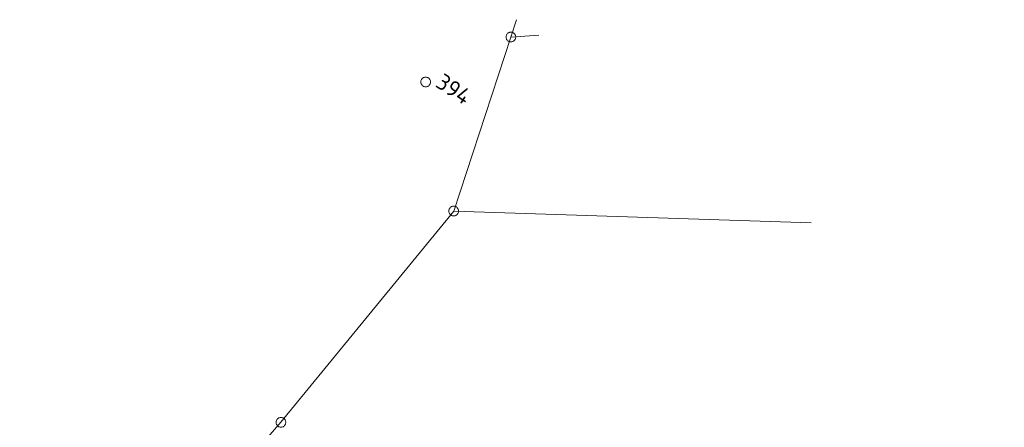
# Model space of a CAD drawing. Header units: metres. Extents: x 3425540 to 3446143, y 5432760 to 5444637.
# Tile 716 of 717: x 3444980 to 3445132, y 5435917 to 5435979. Entities that reach past the tile are written whole.
import ezdxf

# ---------------------------------------------------------------- set-up
doc = ezdxf.new("R2010")
doc.units = ezdxf.units.M
doc.layers.add('B_Bestand', color=9, linetype='Continuous', lineweight=18)
doc.layers.add('B_Flurgrenzen', color=9, linetype='Continuous', lineweight=18)
doc.styles.get("Standard").update_dxf_attribs({"font": 'isocpeur.ttf'})

msp = doc.modelspace()

# ---------------------------------------------------------------- linework, layer by layer
at = {"layer": 'B_Bestand'}
for points, knots in [([(3445186.62, 5435751.68), (3445184.34, 5435753.33), (3445182.05, 5435754.98), (3445179.76, 5435756.64), (3445177.6, 5435758.2), (3445175.42, 5435759.73), (3445173.24, 5435761.27), (3445165.58, 5435766.69), (3445157.88, 5435772.04), (3445150.03, 5435777.2), (3445141.65, 5435782.71), (3445132.84, 5435787.48), (3445124.07, 5435792.32), (3445122.8, 5435793.02), (3445121.47, 5435793.63), (3445120.2, 5435794.34), (3445115.83, 5435796.76), (3445111.48, 5435799.24), (3445107.46, 5435802.18), (3445103.52, 5435805.07), (3445099.59, 5435807.96), (3445095.66, 5435810.86), (3445091.14, 5435814.2), (3445086.61, 5435817.53), (3445082.1, 5435820.87), (3445076.72, 5435824.85), (3445071.37, 5435828.86), (3445066, 5435832.86), (3445060.61, 5435836.86), (3445055.22, 5435840.87), (3445049.78, 5435844.81), (3445045.2, 5435848.13), (3445040.42, 5435851.16), (3445035.68, 5435854.25), (3445030.04, 5435857.93), (3445024.39, 5435861.59), (3445018.64, 5435865.11), (3445011.75, 5435869.32), (3445004.61, 5435873.11), (3444997.66, 5435877.22), (3444994.68, 5435878.99), (3444991.61, 5435880.63), (3444988.82, 5435882.7), (3444986.55, 5435884.38), (3444984.28, 5435886.07), (3444982, 5435887.75), (3444979.03, 5435889.96), (3444976.05, 5435892.16), (3444973.08, 5435894.37), (3444965.6, 5435899.91), (3444958.08, 5435905.38), (3444950.57, 5435910.88), (3444943.43, 5435916.1), (3444936.28, 5435921.29), (3444929.08, 5435926.43), (3444924.84, 5435929.45), (3444920.48, 5435932.29), (3444916.05, 5435935.03), (3444908.24, 5435939.85), (3444900.42, 5435944.68), (3444892.6, 5435949.5)], [0, 0, 0, 0, 0.023866, 0.023866, 0.023866, 0.046422, 0.046422, 0.046422, 0.125788, 0.125788, 0.125788, 0.210471, 0.210471, 0.210471, 0.222791, 0.222791, 0.222791, 0.264973, 0.264973, 0.264973, 0.306265, 0.306265, 0.306265, 0.35378, 0.35378, 0.35378, 0.41036, 0.41036, 0.41036, 0.467156, 0.467156, 0.467156, 0.514999, 0.514999, 0.514999, 0.571969, 0.571969, 0.571969, 0.640259, 0.640259, 0.640259, 0.669566, 0.669566, 0.669566, 0.693507, 0.693507, 0.693507, 0.724816, 0.724816, 0.724816, 0.803525, 0.803525, 0.803525, 0.878296, 0.878296, 0.878296, 0.922305, 0.922305, 0.922305, 1, 1, 1, 1]), ([(3444891.82, 5435947.71), (3444896.76, 5435944.81), (3444901.71, 5435941.91), (3444906.65, 5435939.01), (3444910.59, 5435936.69), (3444914.4, 5435934.16), (3444918.23, 5435931.66), (3444924.03, 5435927.88), (3444929.84, 5435924.12), (3444935.44, 5435920.05), (3444940.99, 5435916.01), (3444946.51, 5435911.93), (3444952.02, 5435907.84), (3444958.69, 5435902.89), (3444965.34, 5435897.91), (3444972.02, 5435892.97), (3444975.57, 5435890.35), (3444979.16, 5435887.78), (3444982.74, 5435885.21), (3444985.27, 5435883.38), (3444987.79, 5435881.53), (3444990.44, 5435879.88), (3444992.82, 5435878.38), (3444995.26, 5435876.98), (3444997.7, 5435875.56), (3445001.5, 5435873.35), (3445005.31, 5435871.16), (3445009.12, 5435868.94), (3445012.4, 5435867.03), (3445015.67, 5435865.11), (3445018.95, 5435863.18), (3445022.58, 5435861.04), (3445026.18, 5435858.85), (3445029.72, 5435856.57), (3445033.23, 5435854.31), (3445036.68, 5435851.96), (3445040.13, 5435849.61), (3445043.39, 5435847.39), (3445046.67, 5435845.2), (3445049.86, 5435842.89), (3445056.77, 5435837.88), (3445063.63, 5435832.81), (3445070.48, 5435827.73), (3445077, 5435822.89), (3445083.51, 5435818.04), (3445090.04, 5435813.2), (3445093.52, 5435810.62), (3445097.01, 5435808.06), (3445100.5, 5435805.5), (3445103.03, 5435803.64), (3445105.58, 5435801.81), (3445108.16, 5435800.03), (3445111.54, 5435797.7), (3445115.11, 5435795.67), (3445118.7, 5435793.69), (3445121.91, 5435791.92), (3445125.22, 5435790.35), (3445128.43, 5435788.59), (3445132.62, 5435786.28), (3445136.78, 5435783.95), (3445140.83, 5435781.41), (3445145.57, 5435778.44), (3445150.21, 5435775.33), (3445154.78, 5435772.13), (3445159.86, 5435768.56), (3445164.85, 5435764.87), (3445169.95, 5435761.33), (3445172.68, 5435759.44), (3445175.41, 5435757.53), (3445178.19, 5435755.7), (3445179.95, 5435754.53), (3445181.72, 5435753.37), (3445183.48, 5435752.21), (3445184.24, 5435751.7), (3445185.01, 5435751.2), (3445185.77, 5435750.69)], [0, 0, 0, 0, 0.048546, 0.048546, 0.048546, 0.087266, 0.087266, 0.087266, 0.145873, 0.145873, 0.145873, 0.204003, 0.204003, 0.204003, 0.274356, 0.274356, 0.274356, 0.311723, 0.311723, 0.311723, 0.338153, 0.338153, 0.338153, 0.361998, 0.361998, 0.361998, 0.399261, 0.399261, 0.399261, 0.431438, 0.431438, 0.431438, 0.467121, 0.467121, 0.467121, 0.502457, 0.502457, 0.502457, 0.535854, 0.535854, 0.535854, 0.608097, 0.608097, 0.608097, 0.676876, 0.676876, 0.676876, 0.71357, 0.71357, 0.71357, 0.740131, 0.740131, 0.740131, 0.774854, 0.774854, 0.774854, 0.805866, 0.805866, 0.805866, 0.846327, 0.846327, 0.846327, 0.893628, 0.893628, 0.893628, 0.946176, 0.946176, 0.946176, 0.974355, 0.974355, 0.974355, 0.992266, 0.992266, 0.992266, 1, 1, 1, 1])]:
    msp.add_open_spline(points, degree=3, knots=knots, dxfattribs=at)
at = {"layer": 'B_Flurgrenzen'}
for p, q in [((3445055.87, 5435976.75), (3445056.74, 5435979.41)), ((3445047.05, 5435949.96), (3445055.87, 5435976.75)), ((3445055.87, 5435976.75), (3445060.19, 5435977.03)), ((3445020.43, 5435917.45), (3445047.05, 5435949.96)), ((3445047.05, 5435949.96), (3445102.13, 5435948.16)), ((3444988.85, 5435881.46), (3445020.43, 5435917.45))]:
    msp.add_line(p, q, dxfattribs=at)
for points in [[(3445056.62, 5435976.75), (3445056.61, 5435976.84), (3445056.59, 5435976.93), (3445056.56, 5435977.03), (3445056.52, 5435977.11), (3445056.47, 5435977.19), (3445056.41, 5435977.26), (3445056.34, 5435977.33), (3445056.27, 5435977.38), (3445056.19, 5435977.43), (3445056.1, 5435977.46), (3445056.01, 5435977.48), (3445055.91, 5435977.49), (3445055.82, 5435977.49), (3445055.72, 5435977.48), (3445055.64, 5435977.46), (3445055.55, 5435977.43), (3445055.46, 5435977.38), (3445055.39, 5435977.33), (3445055.32, 5435977.26), (3445055.26, 5435977.19), (3445055.21, 5435977.11), (3445055.17, 5435977.03), (3445055.14, 5435976.93), (3445055.12, 5435976.84), (3445055.12, 5435976.75), (3445055.12, 5435976.66), (3445055.14, 5435976.57), (3445055.17, 5435976.47), (3445055.21, 5435976.39), (3445055.26, 5435976.31), (3445055.32, 5435976.24), (3445055.39, 5435976.17), (3445055.46, 5435976.12), (3445055.55, 5435976.07), (3445055.64, 5435976.04), (3445055.72, 5435976.02), (3445055.82, 5435976.01), (3445055.91, 5435976.01), (3445056.01, 5435976.02), (3445056.1, 5435976.04), (3445056.19, 5435976.07), (3445056.27, 5435976.12), (3445056.34, 5435976.17), (3445056.41, 5435976.24), (3445056.47, 5435976.31), (3445056.52, 5435976.39), (3445056.56, 5435976.47), (3445056.59, 5435976.57), (3445056.61, 5435976.66), (3445056.62, 5435976.75)], [(3445043.49, 5435969.83), (3445043.48, 5435969.92), (3445043.46, 5435970.01), (3445043.43, 5435970.11), (3445043.39, 5435970.19), (3445043.34, 5435970.27), (3445043.28, 5435970.34), (3445043.21, 5435970.41), (3445043.14, 5435970.46), (3445043.06, 5435970.51), (3445042.97, 5435970.54), (3445042.88, 5435970.56), (3445042.78, 5435970.57), (3445042.69, 5435970.57), (3445042.59, 5435970.56), (3445042.51, 5435970.54), (3445042.42, 5435970.51), (3445042.33, 5435970.46), (3445042.26, 5435970.41), (3445042.19, 5435970.34), (3445042.13, 5435970.27), (3445042.08, 5435970.19), (3445042.04, 5435970.11), (3445042.01, 5435970.01), (3445041.99, 5435969.92), (3445041.99, 5435969.83), (3445041.99, 5435969.74), (3445042.01, 5435969.65), (3445042.04, 5435969.55), (3445042.08, 5435969.47), (3445042.13, 5435969.39), (3445042.19, 5435969.32), (3445042.26, 5435969.25), (3445042.33, 5435969.2), (3445042.42, 5435969.15), (3445042.51, 5435969.12), (3445042.59, 5435969.1), (3445042.69, 5435969.09), (3445042.78, 5435969.09), (3445042.88, 5435969.1), (3445042.97, 5435969.12), (3445043.06, 5435969.15), (3445043.14, 5435969.2), (3445043.21, 5435969.25), (3445043.28, 5435969.32), (3445043.34, 5435969.39), (3445043.39, 5435969.47), (3445043.43, 5435969.55), (3445043.46, 5435969.65), (3445043.48, 5435969.74), (3445043.49, 5435969.83)], [(3445047.8, 5435949.96), (3445047.79, 5435950.05), (3445047.77, 5435950.14), (3445047.74, 5435950.24), (3445047.7, 5435950.32), (3445047.65, 5435950.4), (3445047.59, 5435950.47), (3445047.52, 5435950.54), (3445047.45, 5435950.59), (3445047.37, 5435950.64), (3445047.28, 5435950.67), (3445047.19, 5435950.69), (3445047.09, 5435950.7), (3445047, 5435950.7), (3445046.9, 5435950.69), (3445046.82, 5435950.67), (3445046.73, 5435950.64), (3445046.64, 5435950.59), (3445046.57, 5435950.54), (3445046.5, 5435950.47), (3445046.44, 5435950.4), (3445046.39, 5435950.32), (3445046.35, 5435950.24), (3445046.32, 5435950.14), (3445046.3, 5435950.05), (3445046.3, 5435949.96), (3445046.3, 5435949.87), (3445046.32, 5435949.78), (3445046.35, 5435949.68), (3445046.39, 5435949.6), (3445046.44, 5435949.52), (3445046.5, 5435949.45), (3445046.57, 5435949.38), (3445046.64, 5435949.33), (3445046.73, 5435949.28), (3445046.82, 5435949.25), (3445046.9, 5435949.23), (3445047, 5435949.22), (3445047.09, 5435949.22), (3445047.19, 5435949.23), (3445047.28, 5435949.25), (3445047.37, 5435949.28), (3445047.45, 5435949.33), (3445047.52, 5435949.38), (3445047.59, 5435949.45), (3445047.65, 5435949.52), (3445047.7, 5435949.6), (3445047.74, 5435949.68), (3445047.77, 5435949.78), (3445047.79, 5435949.87), (3445047.8, 5435949.96)], [(3445021.18, 5435917.45), (3445021.17, 5435917.54), (3445021.15, 5435917.63), (3445021.12, 5435917.73), (3445021.08, 5435917.81), (3445021.03, 5435917.89), (3445020.97, 5435917.96), (3445020.91, 5435918.03), (3445020.83, 5435918.08), (3445020.75, 5435918.13), (3445020.66, 5435918.16), (3445020.57, 5435918.18), (3445020.47, 5435918.19), (3445020.38, 5435918.19), (3445020.29, 5435918.18), (3445020.2, 5435918.16), (3445020.11, 5435918.13), (3445020.03, 5435918.08), (3445019.95, 5435918.03), (3445019.88, 5435917.96), (3445019.83, 5435917.89), (3445019.77, 5435917.81), (3445019.73, 5435917.73), (3445019.7, 5435917.63), (3445019.68, 5435917.54), (3445019.68, 5435917.45), (3445019.68, 5435917.36), (3445019.7, 5435917.27), (3445019.73, 5435917.17), (3445019.77, 5435917.09), (3445019.83, 5435917.01), (3445019.88, 5435916.94), (3445019.95, 5435916.87), (3445020.03, 5435916.82), (3445020.11, 5435916.77), (3445020.2, 5435916.74), (3445020.29, 5435916.72), (3445020.38, 5435916.71), (3445020.47, 5435916.71), (3445020.57, 5435916.72), (3445020.66, 5435916.74), (3445020.75, 5435916.77), (3445020.83, 5435916.82), (3445020.91, 5435916.87), (3445020.97, 5435916.94), (3445021.03, 5435917.01), (3445021.08, 5435917.09), (3445021.12, 5435917.17), (3445021.15, 5435917.27), (3445021.17, 5435917.36), (3445021.18, 5435917.45)]]:
    msp.add_lwpolyline(points, dxfattribs=at)

# ---------------------------------------------------------------- texts
at = {"layer": 'B_Bestand'}
msp.add_text('394', height=2.5, rotation=326.4895, dxfattribs=at).set_placement((3445044.08, 5435969.21))

doc.saveas('drawing.dxf')
